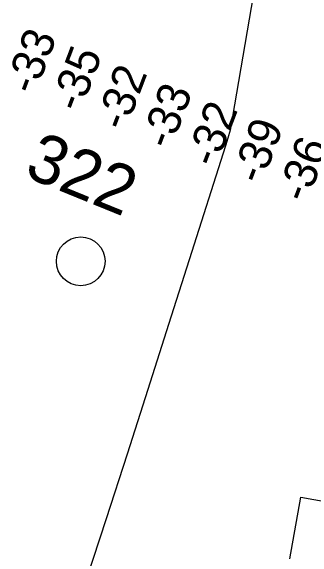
# Model space of a CAD drawing. Extents: x 3172297 to 3210190, y 958463 to 983887.
# Drawn here: x 3199800 to 3200419, y 970848 to 971968 of the extents above; entities that cross this region are included whole.
import ezdxf

# ---------------------------------------------------------------- set-up
doc = ezdxf.new("R2010")
doc.units = 0
for name, color, linetype in [('V-RIVR-IDEN', 7, 'Continuous'), ('V-RIVR-MILE', 7, 'Continuous'), ('V-RIVR-RANG', 7, 'Continuous'), ('V-RRAP-RVMT', 7, 'Continuous'), ('V-TOPO-MAJR', 7, 'Continuous')]:
    doc.layers.add(name, color=color, linetype=linetype)

msp = doc.modelspace()

# ---------------------------------------------------------------- linework, layer by layer
at = {"layer": 'V-RIVR-MILE'}
msp.add_circle((3199943.3, 971455.6), 50, dxfattribs=at)
at = {"layer": 'V-RRAP-RVMT'}
for p, q in [((3200372, 970846.4), (3200394.2, 970972.5)), ((3200394.2, 970972.5), (3200468.9, 970958.9))]:
    msp.add_line(p, q, dxfattribs=at)
at = {"layer": 'V-TOPO-MAJR'}
msp.add_lwpolyline([(3200413.6, 972681.9), (3200249.4, 971723.9), (3200244.6, 971707.9), (3200239.7, 971692), (3200165.7, 971458.4), (3200123.5, 971325.8), (3200081.1, 971193.2), (3200038.3, 971060.8), (3199995.3, 970928.4), (3199913.6, 970678.3), (3199903.1, 970646.4), (3199892.4, 970614.5), (3199881.5, 970582.7), (3199870.4, 970550.9), (3199852.9, 970501), (3199842.9, 970471.9), (3199833.2, 970442.6), (3199823.8, 970413.2), (3199814.7, 970383.7), (3199806.1, 970354.1), (3199797.6, 970324.5)], dxfattribs=at)

# ---------------------------------------------------------------- texts
at = {"layer": 'V-RIVR-IDEN'}
msp.add_text('322', height=100, rotation=337.8561, dxfattribs=at).set_placement((3199824.6, 971630.9))
at = {"layer": 'V-RIVR-RANG'}
for s, p in [('-33', (3199848.9, 971794.2)), ('-35', (3199942.2, 971758.3)), ('-32', (3200034.6, 971720)), ('-33', (3200127.1, 971682.1)), ('-32', (3200220.1, 971645.2)), ('-39', (3200313.8, 971610.6)), ('-36', (3200406.5, 971572.9))]:
    msp.add_text(s, height=67, rotation=69.2136, dxfattribs=at).set_placement(p)

doc.saveas('drawing.dxf')
